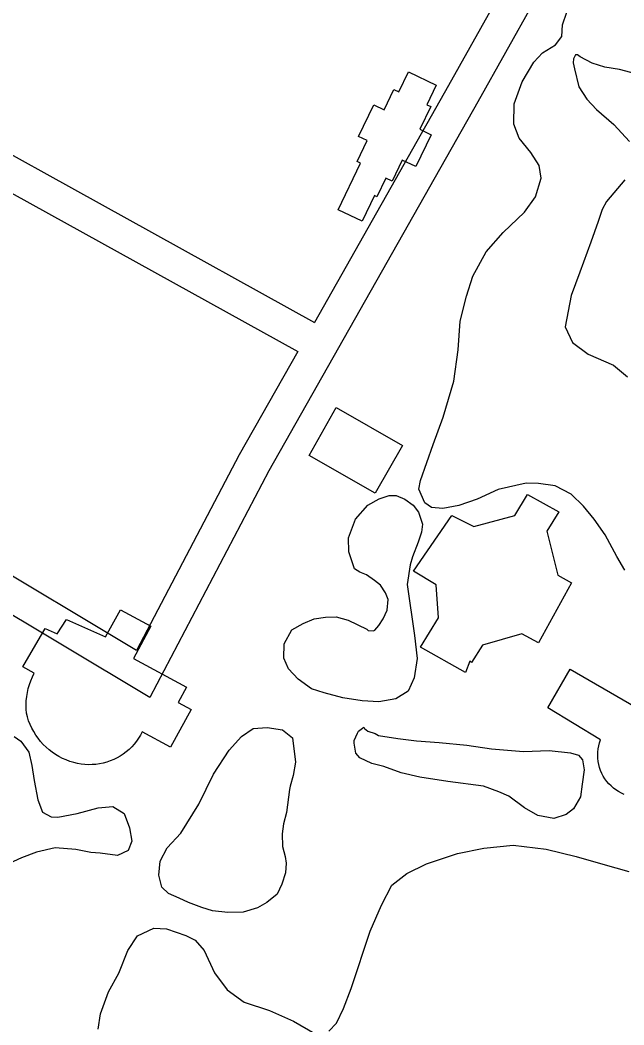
# Model space of a CAD drawing. Extents: x 3651524 to 3689615, y 505651 to 531377.
# Drawn here: x 3661681 to 3662222, y 519356 to 520255 of the extents above; entities that cross this region are included whole.
import ezdxf

# ---------------------------------------------------------------- set-up
doc = ezdxf.new("R2010")
doc.units = 0
for name, color, linetype in [('V-BLDG-OTLN', 7, 'Continuous'), ('V-ROAD-CNTR', 7, 'Continuous'), ('V-SITE-VEGE', 7, 'Continuous')]:
    doc.layers.add(name, color=color, linetype=linetype)

msp = doc.modelspace()

# ---------------------------------------------------------------- linework, layer by layer
at = {"layer": 'V-BLDG-OTLN'}
for points in [[(3662028.73, 520208.35), (3662053.623, 520196.353), (3662045.177, 520178.83), (3662048.692, 520177.137), (3662038.923, 520156.863), (3662049.005, 520152.004), (3662035.261, 520123.485), (3662023.151, 520129.322), (3662014.058, 520110.456), (3662008.502, 520113.135), (3662000.492, 520096.517), (3661998.319, 520097.562), (3661987.245, 520074.585), (3661965.725, 520084.958), (3661985.818, 520126.649), (3661982.717, 520128.144), (3661991.696, 520146.771), (3661983.942, 520150.506), (3661997.612, 520178.873), (3662006.916, 520174.388), (3662015.676, 520192.56), (3662020.093, 520190.43)], [(3661964.042, 519907.825), (3662023.221, 519874.102), (3661998.874, 519831.377), (3661939.697, 519865.103)], [(3662174.777, 519751.001), (3662145.136, 519697.327), (3662130.231, 519705.558), (3662094.888, 519695.427), (3662085.048, 519679.661), (3662083.475, 519680.884), (3662079.713, 519670.988), (3662039.465, 519693.616), (3662055.466, 519719.636), (3662053.597, 519749.158), (3662033.092, 519761.475), (3662067.451, 519811.478), (3662087.2, 519801.564), (3662124.035, 519811.276), (3662135.129, 519830.207), (3662163.146, 519814.569), (3662152.478, 519797.222), (3662162.284, 519757.901)], [(3661770.813, 519727.064), (3661798.049, 519712.237), (3661782.421, 519683.53), (3661830.018, 519657.618), (3661822.652, 519644.085), (3661834.108, 519637.847), (3661815.684, 519604.006), (3661790.365, 519617.789), (3661788.825, 519614.866), (3661787.103, 519612.048), (3661785.208, 519609.343), (3661783.146, 519606.762), (3661780.926, 519604.317), (3661778.554, 519602.017), (3661776.045, 519599.871), (3661773.404, 519597.884), (3661770.645, 519596.074), (3661767.776, 519594.436), (3661764.808, 519592.984), (3661761.755, 519591.72), (3661758.631, 519590.653), (3661755.447, 519589.782), (3661752.215, 519589.117), (3661748.942, 519588.654), (3661745.649, 519588.4), (3661742.348, 519588.353), (3661739.048, 519588.515), (3661735.767, 519588.883), (3661732.515, 519589.459), (3661729.042, 519590.292), (3661725.624, 519591.335), (3661722.275, 519592.58), (3661719.007, 519594.024), (3661715.834, 519595.66), (3661712.76, 519597.485), (3661709.805, 519599.492), (3661706.975, 519601.675), (3661704.281, 519604.02), (3661701.734, 519606.525), (3661699.34, 519609.177), (3661697.109, 519611.968), (3661695.053, 519614.891), (3661693.175, 519617.928), (3661691.484, 519621.076), (3661689.982, 519624.318), (3661688.682, 519627.646), (3661687.58, 519631.044), (3661686.687, 519634.503), (3661686.411, 519638.185), (3661686.355, 519641.877), (3661686.517, 519645.568), (3661686.902, 519649.244), (3661687.506, 519652.892), (3661688.326, 519656.496), (3661689.358, 519660.047), (3661690.601, 519663.531), (3661692.047, 519666.933), (3661693.693, 519670.244), (3661683.435, 519676.005), (3661703.569, 519710.32), (3661714.241, 519705.347), (3661722.439, 519718.354), (3661757.595, 519702.783)]]:
    msp.add_lwpolyline(points, close=True, dxfattribs=at)
msp.add_lwpolyline([(3662221.856, 519561.76), (3662219.274, 519562.917), (3662216.802, 519564.256), (3662214.434, 519565.776), (3662212.188, 519567.463), (3662210.072, 519569.315), (3662208.096, 519571.318), (3662206.275, 519573.458), (3662204.614, 519575.727), (3662203.127, 519578.113), (3662201.821, 519580.601), (3662200.7, 519583.182), (3662199.773, 519585.836), (3662199.043, 519588.554), (3662198.517, 519591.312), (3662198.196, 519594.106), (3662198.081, 519596.916), (3662198.173, 519599.726), (3662198.472, 519602.519), (3662198.978, 519605.286), (3662199.684, 519608.008), (3662200.59, 519610.668), (3662153.543, 519639.334), (3662173.411, 519673.716), (3662332.78, 519581.636)], dxfattribs=at)
at = {"layer": 'V-ROAD-CNTR'}
for points in [[(3661110.474, 520453.157), (3661272.16, 520356.43), (3661944.425, 519984.072)], [(3661094.113, 520427.987), (3661257.188, 520330.428), (3661929.628, 519957.973)], [(3662188.532, 520417.258), (3662064.655, 520196.108), (3661944.426, 519984.071)], [(3662214.706, 520402.598), (3662090.791, 520181.378), (3661903.58, 519851.214), (3661797.069, 519648.447), (3661333.595, 519925.96), (3660972.801, 520136.6)], [(3661929.628, 519957.974), (3661877.246, 519865.592), (3661785.263, 519690.483), (3661348.865, 519951.784), (3660985.87, 520163.709)]]:
    msp.add_lwpolyline(points, dxfattribs=at)
at = {"layer": 'V-SITE-VEGE'}
for points in [[(3662130.333, 520199.263), (3662140.854, 520217.087), (3662148.802, 520225.349), (3662160.33, 520232.347), (3662165.87, 520240.053), (3662166.648, 520250.242), (3662170.451, 520261.58), (3662176.642, 520272.274), (3662192.603, 520292.4), (3662203.08, 520307.822), (3662213.115, 520332.254), (3662222.309, 520342.898)], [(3662236.682, 520205.188), (3662217.566, 520210.329), (3662204.395, 520212.36), (3662193.057, 520216.163), (3662182.352, 520221.754), (3662179.985, 520223.598), (3662178.185, 520223.628), (3662176.321, 520220.061)], [(3662176.321, 520220.061), (3662176.255, 520216.46), (3662177.361, 520211.037), (3662181.275, 520194.764), (3662188.285, 520183.836), (3662197.127, 520174.677), (3662212.493, 520161.195), (3662226.628, 520145.941)], [(3662222.255, 519762.468), (3662215.266, 519774.594), (3662204.804, 519793.989), (3662194.847, 519807.968), (3662185.449, 519819.539), (3662174.238, 519830.541), (3662159.964, 519837.998), (3662144.995, 519840.062), (3662134.194, 519840.255), (3662108.886, 519834.699), (3662090.125, 519826.025), (3662073.819, 519820.312), (3662059.364, 519817.565), (3662049.173, 519818.347), (3662043.248, 519822.652), (3662038.058, 519834.752), (3662039.396, 519842.528), (3662050.77, 519874.739), (3662059.605, 519899.194), (3662069.18, 519931.438), (3662073.278, 519959.578), (3662074.935, 519985.358), (3662080.726, 520007.464), (3662086.444, 520025.372), (3662098.239, 520047.373), (3662113.548, 520064.507), (3662132.477, 520082.779), (3662142.322, 520096.413), (3662147.42, 520113.128), (3662145.82, 520124.56), (3662138.222, 520136.101), (3662127.642, 520148.893), (3662123.067, 520161.578), (3662123.384, 520179.58), (3662130.333, 520199.263)], [(3662222.423, 520111.803), (3662205.876, 520092.288), (3662202.148, 520085.151), (3662198.355, 520074.413), (3662192.027, 520055.918), (3662181.949, 520029.085), (3662174.377, 520008.209), (3662169.077, 519980.092), (3662175.434, 519966.174), (3662189.655, 519955.719), (3662212.288, 519945.717), (3662224.709, 519935.292)], [(3661675.808, 519613.66), (3661681.735, 519609.353), (3661688.766, 519599.625), (3661691.555, 519587.573), (3661693.722, 519574.326), (3661697.013, 519556.865), (3661701.023, 519545.988), (3661708.75, 519541.65), (3661714.751, 519541.544), (3661732.216, 519544.837), (3661750.912, 519549.91), (3661764.134, 519550.877), (3661774.231, 519544.696), (3661778.808, 519532.008), (3661780.995, 519519.966), (3661777.848, 519511.619), (3661768.163, 519506.988), (3661752.592, 519509.063), (3661744.201, 519509.81), (3661731.043, 519512.446), (3661712.461, 519513.974), (3661695.588, 519510.07), (3661682.29, 519504.903), (3661664.141, 519496.822)], [(3661957.463, 519349.98), (3661964.191, 519357.064), (3661970.425, 519370.159), (3661977.343, 519388.044), (3661994.456, 519439.363), (3662004.471, 519462.596), (3662013.79, 519480.438), (3662027.181, 519491.005), (3662044.743, 519499.699), (3662072.518, 519508.811), (3662096.013, 519513.8), (3662122.465, 519516.333), (3662151.817, 519512.813), (3662178.713, 519506.335), (3662202.599, 519499.31), (3662225.895, 519492.896)], [(3661751.015, 519351.827), (3661753.059, 519365.598), (3661760.008, 519385.284), (3661769.305, 519401.926), (3661777.467, 519422.189), (3661786.101, 519435.242), (3661800.63, 519442.187), (3661812.021, 519441.386), (3661829.326, 519435.679), (3661837.653, 519431.331), (3661845.895, 519422.18), (3661855.145, 519402.208), (3661866.28, 519387.006), (3661881.692, 519375.93), (3661904.367, 519368.326), (3661925.81, 519358.944), (3661944.819, 519347.803)]]:
    msp.add_lwpolyline(points, dxfattribs=at)
for points in [[(3661991.427, 519709.525), (3661992.607, 519708.302), (3661997.408, 519708.216), (3661998.618, 519708.796), (3662002.292, 519712.933), (3662005.999, 519718.87), (3662009.737, 519726.607), (3662010.507, 519736.196), (3662008.213, 519742.24), (3662003.529, 519748.928), (3661998.202, 519753.223), (3661991.087, 519758.149), (3661985.13, 519760.655), (3661980.381, 519763.74), (3661975.246, 519778.835), (3661974.869, 519791.449), (3661981.167, 519808.144), (3661992.189, 519820.553), (3662002.499, 519826.376), (3662011.549, 519829.216), (3662017.552, 519829.11), (3662025.297, 519825.972), (3662033.006, 519820.432), (3662037.698, 519814.348), (3662041.108, 519803.483), (3662040.381, 519796.293), (3662037.221, 519787.347), (3662032.187, 519774.229), (3662030.26, 519767.061), (3662027.552, 519749.701), (3662033.946, 519703.971), (3662036.586, 519683.515), (3662033.878, 519666.157), (3662028.267, 519654.251), (3662017.339, 519647.241), (3662002.284, 519644.505), (3661987.293, 519645.371), (3661969.936, 519648.079), (3661953.208, 519652.578), (3661941.87, 519656.377), (3661930.016, 519664.991), (3661921.175, 519674.152), (3661917.144, 519683.827), (3661917.368, 519696.428), (3661924.188, 519708.911), (3661934.497, 519714.731), (3661944.172, 519718.761), (3661954.406, 519720.381), (3661964.015, 519720.811), (3661974.763, 519717.621)], [(3661922.267, 519566.087), (3661919.506, 519545.728), (3661916.925, 519535.572), (3661915.565, 519526.591), (3661915.965, 519515.18), (3661918.205, 519506.136), (3661919.301, 519500.115), (3661918.551, 519491.726), (3661915.371, 519481.576), (3661911.013, 519472.649), (3661901.873, 519465.008), (3661893.388, 519460.357), (3661880.713, 519456.38), (3661866.901, 519456.024), (3661853.122, 519457.467), (3661843.572, 519460.638), (3661831.647, 519465.049), (3661823.309, 519468.799), (3661813.782, 519473.167), (3661807.878, 519478.674), (3661805.068, 519489.529), (3661806.491, 519502.108), (3661812.703, 519514.002), (3661824.937, 519526.993), (3661841.006, 519553.119), (3661854.084, 519579.899), (3661868.267, 519601.257), (3661879.289, 519613.666), (3661889.617, 519620.687), (3661902.239, 519621.664), (3661916.01, 519619.62), (3661924.884, 519612.261), (3661927.501, 519590.606), (3661925.49, 519578.635), (3661922.92, 519569.077)], [(3661988.679, 519621.936), (3661989.259, 519620.73), (3661992.216, 519618.272), (3661998.786, 519616.357), (3662001.753, 519614.504), (3662019.112, 519611.796), (3662035.881, 519609.699), (3662056.263, 519608.139), (3662080.833, 519605.902), (3662102.982, 519602.511), (3662131.752, 519600.201), (3662154.575, 519600.999), (3662173.745, 519598.859), (3662180.913, 519596.93), (3662184.439, 519592.666), (3662186.082, 519583.634), (3662184.058, 519571.066), (3662182.657, 519559.687), (3662176.466, 519548.99), (3662169.769, 519543.707), (3662158.905, 519540.299), (3662144.546, 519542.953), (3662132.662, 519549.765), (3662118.438, 519560.222), (3662109.505, 519563.982), (3662095.787, 519569.024), (3662064.05, 519573.188), (3662038.91, 519577.232), (3662022.172, 519581.13), (3662006.667, 519586.807), (3661995.906, 519589.397), (3661985.191, 519594.388), (3661981.667, 519598.652), (3661980.024, 519607.684), (3661980.067, 519610.084), (3661983.184, 519616.632), (3661983.815, 519618.422)]]:
    msp.add_lwpolyline(points, close=True, dxfattribs=at)

doc.saveas('drawing.dxf')
